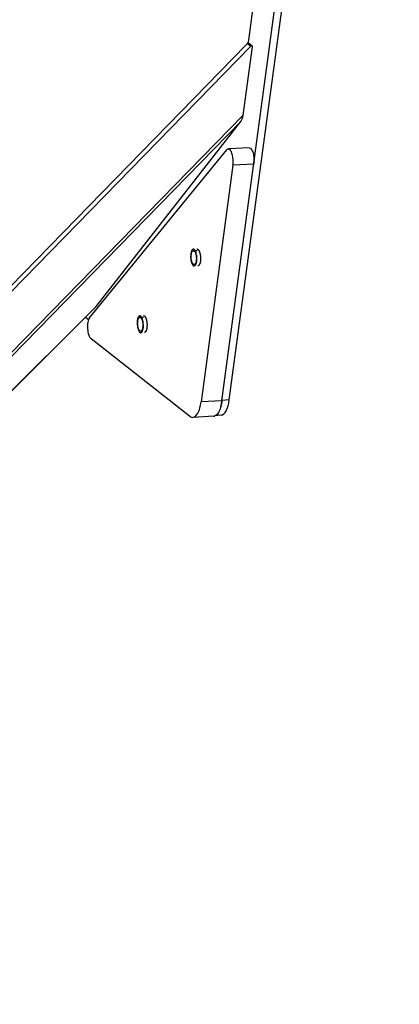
# Model space of a CAD drawing. Header units: millimetres. Extents: x 0 to 420, y 0 to 297.
# Tile 392 of 502: x 397 to 404, y 169 to 186. Entities that reach past the tile are written whole.
import ezdxf

# ---------------------------------------------------------------- set-up
doc = ezdxf.new("R2010")
doc.units = ezdxf.units.MM
doc.header["$LTSCALE"] = 23.1
doc.layers.get('0').update_dxf_attribs({"linetype": 'CONTINUOUS'})
doc.layers.add('AXES', color=7, linetype='CONTINUOUS')

msp = doc.modelspace()

# ---------------------------------------------------------------- linework, layer by layer
at = {"color": 7, "linetype": 'CONTINUOUS'}
for p, q in [((401.09, 185.958), (403.307, 202.371)), ((400.614, 179.543), (403.637, 202.045)), ((400.744, 179.56), (403.768, 202.066)), ((375.58, 159.795), (401.045, 185.87)), ((401.069, 185.898), (401.127, 185.848)), ((401.077, 185.916), (401.15, 185.852)), ((398.259, 181.017), (400.7, 184.005)), ((401.098, 184.042), (400.727, 184.02)), ((400.808, 183.731), (400.243, 179.522)), ((401.18, 183.753), (400.808, 183.731)), ((398.187, 181.031), (398.242, 180.988)), ((400.039, 179.268), (398.285, 180.642)), ((400.614, 179.543), (400.243, 179.522)), ((400.744, 179.56), (400.614, 179.544)), ((400.468, 179.268), (400.096, 179.247)), ((400.601, 179.286), (400.485, 179.272))]:
    msp.add_line(p, q, dxfattribs=at)
at = {"color": 3, "linetype": 'CONTINUOUS'}
for p, q in [((401.127, 185.848), (375.659, 159.754)), ((400.99, 184.623), (401.154, 185.84)), ((374.352, 157.344), (400.99, 184.623)), ((400.954, 184.515), (374.386, 157.306)), ((398.377, 181.22), (400.95, 184.51)), ((374.387, 157.303), (398.377, 181.22)), ((374.387, 157.302), (398.374, 181.217)), ((398.374, 181.217), (398.377, 181.22))]:
    msp.add_line(p, q, dxfattribs=at)
at = {"color": 2, "linetype": 'CONTINUOUS'}
for p, q in [((400.105, 182.213), (400.17, 182.217)), ((400.12, 181.963), (400.119, 181.963)), ((399.153, 181.027), (399.218, 181.031)), ((399.169, 180.778), (399.167, 180.778))]:
    msp.add_line(p, q, dxfattribs=at)
at = {"color": 7, "linetype": 'CONTINUOUS'}
for centre, radius, start, end in [((400.921, 185.991), 0.173, 315.678, 325.9625), ((400.464, 179.336), 0.0673, 273.3234, 276.2052), ((400.464, 179.337), 0.0693, 276.2707, 286.6741), ((400.463, 179.341), 0.0725, 286.631, 287.986)]:
    msp.add_arc(centre, radius, start, end, dxfattribs=at)
at = {"color": 3, "linetype": 'CONTINUOUS'}
msp.add_ellipse((400.915, 184.688), major_axis=(-0.001, 0.198), ratio=0.399784, start_param=-2.691575, end_param=-1.906177, dxfattribs=at)
at = {"color": 7, "linetype": 'CONTINUOUS'}
for centre, start_param, end_param in [((400.436, 179.77), 3.962371, 4.222417), ((400.566, 179.785), -3.120548, -2.060768)]:
    msp.add_ellipse(centre, major_axis=(-0.031, 0.5), ratio=0.370859, start_param=start_param, end_param=end_param, dxfattribs=at)
for points, knots in [([(401.065, 185.894), (401.068, 185.899), (401.08, 185.919), (401.088, 185.941), (401.09, 185.958)], [0, 0, 0, 0, 0.259434, 1, 1, 1, 1]), ([(400.727, 184.02), (400.724, 184.02), (400.714, 184.018), (400.705, 184.011), (400.7, 184.005)], [0, 0, 0, 0, 0.224376, 1, 1, 1, 1]), ([(400.808, 183.731), (400.813, 183.764), (400.814, 183.83), (400.802, 183.91), (400.783, 183.965), (400.765, 184), (400.741, 184.021), (400.727, 184.02)], [0, 0, 0, 0, 0.31256, 0.621251, 0.752807, 0.860444, 1, 1, 1, 1]), ([(401.098, 184.042), (401.113, 184.043), (401.136, 184.021), (401.154, 183.987), (401.173, 183.931), (401.185, 183.852), (401.184, 183.786), (401.18, 183.753)], [0, 0, 0, 0, 0.139556, 0.247193, 0.378749, 0.68744, 1, 1, 1, 1]), ([(398.259, 181.017), (398.251, 181.007), (398.238, 180.982), (398.222, 180.916), (398.22, 180.823), (398.235, 180.73), (398.26, 180.671), (398.276, 180.649), (398.285, 180.642)], [0, 0, 0, 0, 0.092355, 0.213296, 0.508818, 0.799051, 0.914153, 1, 1, 1, 1]), ([(400.096, 179.247), (400.136, 179.249), (400.19, 179.317), (400.224, 179.416), (400.238, 179.484), (400.243, 179.522)], [0, 0, 0, 0, 0.364821, 0.650957, 1, 1, 1, 1]), ([(400.614, 179.543), (400.61, 179.509), (400.598, 179.445), (400.566, 179.35), (400.523, 179.284), (400.485, 179.272)], [0, 0, 0, 0, 0.336683, 0.619471, 1, 1, 1, 1]), ([(400.039, 179.268), (400.043, 179.264), (400.06, 179.252), (400.082, 179.246), (400.096, 179.247)], [0, 0, 0, 0, 0.279436, 1, 1, 1, 1])]:
    msp.add_open_spline(points, degree=3, knots=knots, dxfattribs=at)
at = {"color": 3, "linetype": 'CONTINUOUS'}
msp.add_open_spline([(401.15, 185.852), (401.147, 185.855), (401.138, 185.857), (401.13, 185.852), (401.127, 185.848)], degree=3, knots=[0, 0, 0, 0, 0.451424, 1, 1, 1, 1], dxfattribs=at)
msp.add_open_spline([(401.154, 185.84), (401.155, 185.844), (401.154, 185.85), (401.15, 185.852)], degree=3, dxfattribs=at)
at = {"color": 2, "linetype": 'CONTINUOUS'}
for points, knots in [([(400.119, 181.963), (400.117, 181.964), (400.116, 181.964), (400.114, 181.965), (400.112, 181.965), (400.111, 181.965), (400.11, 181.966), (400.11, 181.966), (400.109, 181.966), (400.109, 181.966), (400.108, 181.967), (400.108, 181.967), (400.107, 181.968), (400.106, 181.969), (400.105, 181.97), (400.103, 181.971), (400.102, 181.971), (400.102, 181.972), (400.101, 181.972), (400.101, 181.973), (400.1, 181.973), (400.1, 181.973), (400.1, 181.974), (400.099, 181.975), (400.098, 181.976), (400.097, 181.978), (400.095, 181.98), (400.094, 181.981), (400.093, 181.983), (400.093, 181.984), (400.092, 181.984), (400.092, 181.985), (400.091, 181.985), (400.091, 181.986), (400.09, 181.987), (400.09, 181.989), (400.088, 181.991), (400.087, 181.994), (400.086, 181.996), (400.085, 181.998), (400.085, 181.999), (400.084, 182), (400.084, 182.001), (400.083, 182.003), (400.083, 182.004), (400.082, 182.006), (400.081, 182.009), (400.08, 182.012), (400.079, 182.015), (400.078, 182.017), (400.078, 182.018), (400.077, 182.019), (400.077, 182.021), (400.076, 182.023), (400.076, 182.027), (400.075, 182.03), (400.074, 182.034), (400.073, 182.037), (400.072, 182.04), (400.072, 182.041), (400.072, 182.043), (400.072, 182.044), (400.071, 182.046), (400.071, 182.05), (400.07, 182.054), (400.069, 182.058), (400.069, 182.061), (400.068, 182.064), (400.068, 182.065), (400.068, 182.067), (400.068, 182.068), (400.068, 182.072), (400.067, 182.077), (400.067, 182.083), (400.067, 182.086), (400.066, 182.089), (400.066, 182.092), (400.066, 182.097), (400.066, 182.103), (400.066, 182.107), (400.066, 182.11), (400.066, 182.112), (400.066, 182.115), (400.066, 182.117), (400.066, 182.121), (400.067, 182.125), (400.067, 182.129), (400.067, 182.132), (400.067, 182.135), (400.068, 182.138), (400.068, 182.141), (400.069, 182.146), (400.07, 182.152), (400.071, 182.157), (400.071, 182.159)], [0, 0, 0, 0, 0.03125, 0.046875, 0.0625, 0.078125, 0.085938, 0.089844, 0.09375, 0.097656, 0.101562, 0.109375, 0.117188, 0.125, 0.140625, 0.15625, 0.164062, 0.171875, 0.175781, 0.179688, 0.181641, 0.183594, 0.1875, 0.195312, 0.203125, 0.21875, 0.234375, 0.25, 0.257812, 0.265625, 0.269531, 0.273438, 0.277344, 0.28125, 0.289062, 0.296875, 0.3125, 0.328125, 0.34375, 0.351562, 0.359375, 0.363281, 0.367188, 0.375, 0.382812, 0.390625, 0.40625, 0.421875, 0.4375, 0.445312, 0.449219, 0.453125, 0.460938, 0.46875, 0.484375, 0.5, 0.515625, 0.53125, 0.539062, 0.546875, 0.550781, 0.554688, 0.5625, 0.578125, 0.59375, 0.609375, 0.625, 0.632812, 0.636719, 0.640625, 0.648438, 0.65625, 0.6875, 0.703125, 0.71875, 0.726562, 0.734375, 0.75, 0.78125, 0.796875, 0.804688, 0.8125, 0.820312, 0.828125, 0.84375, 0.859375, 0.875, 0.890625, 0.898438, 0.90625, 0.921875, 0.9375, 0.96875, 1, 1, 1, 1]), ([(400.071, 182.159), (400.071, 182.161), (400.072, 182.164), (400.073, 182.168), (400.074, 182.17), (400.074, 182.172), (400.074, 182.174), (400.075, 182.175), (400.075, 182.175), (400.076, 182.177), (400.076, 182.179), (400.077, 182.181), (400.078, 182.184), (400.079, 182.186), (400.079, 182.187), (400.079, 182.188), (400.08, 182.188), (400.08, 182.189), (400.081, 182.19), (400.082, 182.192), (400.083, 182.194), (400.084, 182.196), (400.085, 182.198), (400.085, 182.198), (400.085, 182.199), (400.086, 182.199), (400.086, 182.2), (400.087, 182.2), (400.088, 182.202), (400.09, 182.204), (400.091, 182.205), (400.091, 182.206), (400.092, 182.206), (400.092, 182.207), (400.092, 182.207), (400.092, 182.207), (400.093, 182.207), (400.094, 182.208), (400.095, 182.209), (400.096, 182.21), (400.097, 182.211), (400.098, 182.211), (400.098, 182.211), (400.099, 182.211), (400.099, 182.211), (400.099, 182.211), (400.1, 182.212), (400.101, 182.212), (400.102, 182.212), (400.104, 182.212), (400.105, 182.213), (400.106, 182.213)], [0, 0, 0, 0, 0.0625, 0.09375, 0.125, 0.140625, 0.15625, 0.164062, 0.171875, 0.1875, 0.21875, 0.25, 0.28125, 0.3125, 0.320312, 0.328125, 0.335938, 0.34375, 0.359375, 0.375, 0.4375, 0.46875, 0.484375, 0.492188, 0.5, 0.507812, 0.515625, 0.53125, 0.5625, 0.625, 0.640625, 0.65625, 0.664062, 0.667969, 0.671875, 0.679688, 0.6875, 0.71875, 0.75, 0.78125, 0.8125, 0.820312, 0.828125, 0.832031, 0.835938, 0.84375, 0.859375, 0.875, 0.90625, 0.9375, 1, 1, 1, 1]), ([(400.106, 182.213), (400.107, 182.213), (400.108, 182.212), (400.111, 182.212), (400.112, 182.211), (400.113, 182.211), (400.114, 182.211), (400.115, 182.211), (400.115, 182.21), (400.116, 182.21), (400.116, 182.21), (400.117, 182.209), (400.118, 182.209), (400.119, 182.208), (400.12, 182.207), (400.121, 182.206), (400.122, 182.205), (400.123, 182.204), (400.123, 182.204), (400.124, 182.204), (400.124, 182.203), (400.124, 182.203), (400.125, 182.203), (400.125, 182.202), (400.126, 182.2), (400.127, 182.199), (400.129, 182.197), (400.13, 182.195), (400.131, 182.194), (400.132, 182.193), (400.132, 182.192), (400.133, 182.192), (400.133, 182.191), (400.133, 182.19), (400.134, 182.189), (400.135, 182.187), (400.136, 182.185), (400.137, 182.182), (400.138, 182.18), (400.139, 182.178), (400.14, 182.177), (400.14, 182.176), (400.141, 182.175), (400.141, 182.174), (400.142, 182.172), (400.142, 182.17), (400.143, 182.167), (400.145, 182.164), (400.146, 182.161), (400.146, 182.159), (400.147, 182.158), (400.147, 182.157), (400.147, 182.155), (400.148, 182.153), (400.149, 182.15), (400.15, 182.146), (400.151, 182.142), (400.151, 182.139), (400.152, 182.137), (400.152, 182.135), (400.153, 182.134), (400.153, 182.132), (400.153, 182.13), (400.154, 182.126), (400.154, 182.122), (400.155, 182.118), (400.156, 182.115), (400.156, 182.113), (400.156, 182.111), (400.156, 182.11), (400.156, 182.108), (400.157, 182.104), (400.157, 182.099), (400.158, 182.093), (400.158, 182.09), (400.158, 182.087), (400.158, 182.084), (400.158, 182.079), (400.158, 182.074), (400.158, 182.069), (400.158, 182.066), (400.158, 182.064), (400.158, 182.062), (400.158, 182.059), (400.158, 182.056), (400.158, 182.052), (400.157, 182.048), (400.157, 182.044), (400.157, 182.041), (400.157, 182.039), (400.156, 182.036), (400.156, 182.031), (400.155, 182.024), (400.154, 182.02), (400.153, 182.017)], [0, 0, 0, 0, 0.03125, 0.046875, 0.0625, 0.078125, 0.085938, 0.089844, 0.09375, 0.097656, 0.101562, 0.109375, 0.117188, 0.125, 0.140625, 0.15625, 0.164062, 0.171875, 0.175781, 0.179688, 0.181641, 0.183594, 0.1875, 0.195312, 0.203125, 0.21875, 0.234375, 0.25, 0.257812, 0.265625, 0.269531, 0.273438, 0.277344, 0.28125, 0.289062, 0.296875, 0.3125, 0.328125, 0.34375, 0.351562, 0.359375, 0.363281, 0.367188, 0.375, 0.382812, 0.390625, 0.40625, 0.421875, 0.4375, 0.445312, 0.449219, 0.453125, 0.460938, 0.46875, 0.484375, 0.5, 0.515625, 0.53125, 0.539062, 0.546875, 0.550781, 0.554688, 0.5625, 0.578125, 0.59375, 0.609375, 0.625, 0.632812, 0.636719, 0.640625, 0.648438, 0.65625, 0.6875, 0.703125, 0.71875, 0.726562, 0.734375, 0.75, 0.78125, 0.796875, 0.804688, 0.8125, 0.820312, 0.828125, 0.84375, 0.859375, 0.875, 0.890625, 0.898438, 0.90625, 0.921875, 0.9375, 0.96875, 1, 1, 1, 1]), ([(400.168, 182.242), (400.169, 182.242), (400.17, 182.242), (400.171, 182.242), (400.172, 182.242), (400.173, 182.241), (400.174, 182.241), (400.175, 182.241), (400.176, 182.241), (400.177, 182.24), (400.178, 182.24), (400.179, 182.239), (400.18, 182.239), (400.181, 182.238), (400.182, 182.238), (400.183, 182.237), (400.184, 182.237), (400.185, 182.236), (400.186, 182.235)], [0, 0, 0, 0, 0.125, 0.15625, 0.1875, 0.25, 0.3125, 0.375, 0.4375, 0.5, 0.5625, 0.625, 0.6875, 0.75, 0.8125, 0.84375, 0.875, 1, 1, 1, 1]), ([(400.186, 182.235), (400.187, 182.235), (400.188, 182.233), (400.19, 182.23), (400.192, 182.228), (400.194, 182.227), (400.195, 182.226), (400.196, 182.225), (400.196, 182.225), (400.196, 182.224), (400.196, 182.224), (400.197, 182.224), (400.197, 182.223), (400.198, 182.222), (400.199, 182.221), (400.2, 182.218), (400.201, 182.216), (400.203, 182.213), (400.204, 182.211), (400.205, 182.21), (400.206, 182.209), (400.206, 182.208), (400.207, 182.207), (400.207, 182.206), (400.207, 182.205), (400.208, 182.203), (400.209, 182.201), (400.211, 182.198), (400.212, 182.194), (400.214, 182.19), (400.215, 182.188), (400.215, 182.187), (400.215, 182.186), (400.216, 182.185), (400.216, 182.184), (400.216, 182.183), (400.217, 182.181), (400.218, 182.178), (400.219, 182.173), (400.22, 182.168), (400.222, 182.165), (400.222, 182.162), (400.223, 182.161), (400.223, 182.16), (400.223, 182.159), (400.223, 182.157), (400.224, 182.154), (400.225, 182.15), (400.226, 182.143), (400.227, 182.138), (400.228, 182.135), (400.228, 182.133), (400.228, 182.132), (400.228, 182.131), (400.229, 182.129), (400.229, 182.127), (400.229, 182.123), (400.23, 182.118), (400.23, 182.113), (400.231, 182.108), (400.231, 182.105), (400.232, 182.102), (400.232, 182.1), (400.232, 182.097), (400.232, 182.092), (400.232, 182.085), (400.232, 182.08), (400.233, 182.076), (400.233, 182.074), (400.233, 182.072), (400.233, 182.07), (400.233, 182.068), (400.233, 182.064), (400.232, 182.059), (400.232, 182.054), (400.232, 182.049), (400.232, 182.047), (400.232, 182.045), (400.232, 182.042), (400.231, 182.04), (400.231, 182.037), (400.231, 182.033), (400.23, 182.028), (400.229, 182.023), (400.229, 182.02), (400.229, 182.018), (400.229, 182.017), (400.228, 182.016), (400.228, 182.015), (400.228, 182.013), (400.227, 182.01), (400.226, 182.006), (400.225, 182.001), (400.224, 181.998), (400.224, 181.995), (400.224, 181.994), (400.223, 181.992), (400.223, 181.991), (400.223, 181.99), (400.222, 181.989), (400.222, 181.988), (400.221, 181.985), (400.219, 181.981), (400.218, 181.977), (400.217, 181.975), (400.217, 181.973), (400.216, 181.972), (400.216, 181.972), (400.216, 181.971), (400.215, 181.97), (400.215, 181.969), (400.214, 181.968), (400.213, 181.967), (400.212, 181.965), (400.211, 181.962), (400.21, 181.96), (400.209, 181.959), (400.208, 181.957), (400.207, 181.956), (400.207, 181.956), (400.207, 181.955), (400.206, 181.955), (400.205, 181.954), (400.204, 181.953), (400.203, 181.952), (400.202, 181.951), (400.2, 181.949), (400.199, 181.948), (400.198, 181.947), (400.197, 181.946), (400.197, 181.946), (400.197, 181.946), (400.197, 181.946), (400.196, 181.946), (400.196, 181.946), (400.195, 181.945), (400.194, 181.945), (400.193, 181.945), (400.191, 181.944), (400.188, 181.943), (400.187, 181.942), (400.186, 181.942)], [0, 0, 0, 0, 0.015625, 0.03125, 0.046875, 0.054688, 0.0625, 0.066406, 0.068359, 0.070312, 0.071289, 0.072266, 0.074219, 0.078125, 0.085938, 0.09375, 0.109375, 0.117188, 0.125, 0.132812, 0.136719, 0.140625, 0.142578, 0.144531, 0.148438, 0.15625, 0.164062, 0.171875, 0.1875, 0.203125, 0.207031, 0.210938, 0.214844, 0.216797, 0.21875, 0.222656, 0.226562, 0.234375, 0.25, 0.265625, 0.273438, 0.28125, 0.283203, 0.285156, 0.289062, 0.292969, 0.296875, 0.3125, 0.328125, 0.34375, 0.351562, 0.355469, 0.357422, 0.359375, 0.363281, 0.367188, 0.375, 0.390625, 0.40625, 0.414062, 0.421875, 0.429688, 0.433594, 0.4375, 0.453125, 0.46875, 0.484375, 0.492188, 0.496094, 0.5, 0.503906, 0.507812, 0.515625, 0.53125, 0.546875, 0.554688, 0.5625, 0.566406, 0.570312, 0.578125, 0.585938, 0.59375, 0.609375, 0.625, 0.632812, 0.636719, 0.640625, 0.642578, 0.644531, 0.648438, 0.65625, 0.671875, 0.6875, 0.695312, 0.703125, 0.707031, 0.710938, 0.714844, 0.716797, 0.71875, 0.726562, 0.734375, 0.75, 0.765625, 0.773438, 0.777344, 0.78125, 0.783203, 0.785156, 0.789062, 0.792969, 0.796875, 0.804688, 0.8125, 0.828125, 0.835938, 0.84375, 0.851562, 0.855469, 0.857422, 0.859375, 0.863281, 0.867188, 0.875, 0.882812, 0.890625, 0.90625, 0.914062, 0.921875, 0.925781, 0.927734, 0.928711, 0.929688, 0.931641, 0.933594, 0.9375, 0.945312, 0.953125, 0.96875, 0.984375, 1, 1, 1, 1]), ([(400.153, 182.017), (400.153, 182.015), (400.152, 182.012), (400.151, 182.007), (400.15, 182.005), (400.15, 182.004), (400.15, 182.003), (400.15, 182.002), (400.149, 182), (400.148, 181.998), (400.148, 181.996), (400.147, 181.994), (400.146, 181.992), (400.146, 181.99), (400.145, 181.989), (400.145, 181.989), (400.144, 181.988), (400.143, 181.986), (400.142, 181.984), (400.141, 181.981), (400.141, 181.98), (400.14, 181.98), (400.14, 181.979), (400.14, 181.979), (400.139, 181.978), (400.139, 181.977), (400.137, 181.976), (400.136, 181.974), (400.135, 181.972), (400.134, 181.972), (400.134, 181.971), (400.134, 181.971), (400.133, 181.971), (400.133, 181.97), (400.132, 181.969), (400.131, 181.968), (400.13, 181.967), (400.129, 181.967), (400.128, 181.966), (400.128, 181.966), (400.127, 181.966), (400.127, 181.966), (400.126, 181.965), (400.125, 181.965), (400.124, 181.965), (400.123, 181.964), (400.121, 181.964), (400.12, 181.963)], [0, 0, 0, 0, 0.0625, 0.125, 0.140625, 0.15625, 0.164062, 0.171875, 0.1875, 0.21875, 0.25, 0.28125, 0.3125, 0.328125, 0.335938, 0.34375, 0.359375, 0.375, 0.4375, 0.46875, 0.484375, 0.492188, 0.5, 0.507812, 0.515625, 0.53125, 0.5625, 0.625, 0.640625, 0.65625, 0.664062, 0.671875, 0.679688, 0.6875, 0.71875, 0.75, 0.78125, 0.8125, 0.820312, 0.828125, 0.835938, 0.84375, 0.859375, 0.875, 0.90625, 0.9375, 1, 1, 1, 1]), ([(399.167, 180.778), (399.166, 180.778), (399.164, 180.778), (399.162, 180.779), (399.161, 180.779), (399.159, 180.779), (399.158, 180.78), (399.158, 180.78), (399.158, 180.78), (399.157, 180.78), (399.157, 180.781), (399.156, 180.781), (399.155, 180.782), (399.154, 180.783), (399.153, 180.784), (399.152, 180.785), (399.151, 180.786), (399.15, 180.786), (399.149, 180.787), (399.149, 180.787), (399.149, 180.787), (399.149, 180.787), (399.148, 180.788), (399.147, 180.789), (399.146, 180.79), (399.145, 180.792), (399.144, 180.794), (399.143, 180.796), (399.142, 180.797), (399.141, 180.798), (399.14, 180.798), (399.14, 180.799), (399.14, 180.8), (399.139, 180.8), (399.139, 180.802), (399.138, 180.803), (399.137, 180.806), (399.135, 180.808), (399.134, 180.81), (399.133, 180.812), (399.133, 180.813), (399.132, 180.814), (399.132, 180.815), (399.132, 180.817), (399.131, 180.818), (399.13, 180.821), (399.129, 180.823), (399.128, 180.827), (399.127, 180.829), (399.126, 180.831), (399.126, 180.832), (399.126, 180.833), (399.125, 180.835), (399.125, 180.838), (399.124, 180.841), (399.123, 180.845), (399.122, 180.848), (399.121, 180.851), (399.121, 180.854), (399.12, 180.855), (399.12, 180.857), (399.12, 180.858), (399.12, 180.861), (399.119, 180.864), (399.118, 180.868), (399.118, 180.872), (399.117, 180.876), (399.117, 180.878), (399.117, 180.879), (399.116, 180.881), (399.116, 180.882), (399.116, 180.887), (399.116, 180.892), (399.115, 180.897), (399.115, 180.901), (399.115, 180.903), (399.115, 180.906), (399.114, 180.911), (399.114, 180.917), (399.114, 180.922), (399.114, 180.925), (399.114, 180.927), (399.114, 180.929), (399.115, 180.931), (399.115, 180.935), (399.115, 180.939), (399.115, 180.943), (399.116, 180.946), (399.116, 180.949), (399.116, 180.952), (399.116, 180.955), (399.117, 180.96), (399.118, 180.966), (399.119, 180.971), (399.119, 180.973)], [0, 0, 0, 0, 0.03125, 0.046875, 0.0625, 0.078125, 0.085938, 0.089844, 0.09375, 0.097656, 0.101562, 0.109375, 0.117188, 0.125, 0.140625, 0.15625, 0.164062, 0.171875, 0.175781, 0.179688, 0.181641, 0.183594, 0.1875, 0.195312, 0.203125, 0.21875, 0.234375, 0.25, 0.257812, 0.265625, 0.269531, 0.273438, 0.277344, 0.28125, 0.289062, 0.296875, 0.3125, 0.328125, 0.34375, 0.351562, 0.359375, 0.363281, 0.367188, 0.375, 0.382812, 0.390625, 0.40625, 0.421875, 0.4375, 0.445312, 0.449219, 0.453125, 0.460938, 0.46875, 0.484375, 0.5, 0.515625, 0.53125, 0.539062, 0.546875, 0.550781, 0.554688, 0.5625, 0.578125, 0.59375, 0.609375, 0.625, 0.632812, 0.636719, 0.640625, 0.648438, 0.65625, 0.6875, 0.703125, 0.71875, 0.726562, 0.734375, 0.75, 0.78125, 0.796875, 0.804688, 0.8125, 0.820312, 0.828125, 0.84375, 0.859375, 0.875, 0.890625, 0.898438, 0.90625, 0.921875, 0.9375, 0.96875, 1, 1, 1, 1]), ([(399.119, 180.973), (399.12, 180.975), (399.12, 180.978), (399.121, 180.982), (399.122, 180.985), (399.123, 180.987), (399.123, 180.988), (399.123, 180.989), (399.123, 180.99), (399.124, 180.991), (399.125, 180.993), (399.126, 180.996), (399.126, 180.998), (399.127, 181), (399.128, 181.001), (399.128, 181.002), (399.128, 181.002), (399.128, 181.003), (399.129, 181.004), (399.13, 181.006), (399.131, 181.008), (399.132, 181.011), (399.133, 181.012), (399.133, 181.012), (399.134, 181.013), (399.134, 181.013), (399.134, 181.014), (399.135, 181.015), (399.136, 181.016), (399.138, 181.018), (399.139, 181.02), (399.14, 181.02), (399.14, 181.021), (399.14, 181.021), (399.14, 181.021), (399.141, 181.021), (399.141, 181.022), (399.142, 181.022), (399.143, 181.023), (399.145, 181.024), (399.146, 181.025), (399.146, 181.025), (399.147, 181.025), (399.147, 181.026), (399.147, 181.026), (399.148, 181.026), (399.148, 181.026), (399.149, 181.026), (399.15, 181.026), (399.152, 181.027), (399.153, 181.027), (399.154, 181.027)], [0, 0, 0, 0, 0.0625, 0.09375, 0.125, 0.140625, 0.15625, 0.164062, 0.171875, 0.1875, 0.21875, 0.25, 0.28125, 0.3125, 0.320312, 0.328125, 0.335938, 0.34375, 0.359375, 0.375, 0.4375, 0.46875, 0.484375, 0.492188, 0.5, 0.507812, 0.515625, 0.53125, 0.5625, 0.625, 0.640625, 0.65625, 0.664062, 0.667969, 0.671875, 0.679688, 0.6875, 0.71875, 0.75, 0.78125, 0.8125, 0.820312, 0.828125, 0.832031, 0.835938, 0.84375, 0.859375, 0.875, 0.90625, 0.9375, 1, 1, 1, 1]), ([(399.154, 181.027), (399.155, 181.027), (399.157, 181.027), (399.159, 181.026), (399.16, 181.026), (399.162, 181.025), (399.163, 181.025), (399.163, 181.025), (399.164, 181.025), (399.164, 181.024), (399.164, 181.024), (399.165, 181.023), (399.166, 181.023), (399.167, 181.022), (399.168, 181.021), (399.169, 181.02), (399.171, 181.019), (399.171, 181.019), (399.172, 181.018), (399.172, 181.018), (399.172, 181.018), (399.173, 181.017), (399.173, 181.017), (399.174, 181.016), (399.175, 181.015), (399.176, 181.013), (399.177, 181.011), (399.179, 181.009), (399.18, 181.008), (399.18, 181.007), (399.181, 181.006), (399.181, 181.006), (399.181, 181.005), (399.182, 181.004), (399.182, 181.003), (399.183, 181.001), (399.184, 180.999), (399.186, 180.996), (399.187, 180.994), (399.188, 180.992), (399.188, 180.991), (399.189, 180.99), (399.189, 180.989), (399.189, 180.988), (399.19, 180.986), (399.191, 180.984), (399.192, 180.981), (399.193, 180.978), (399.194, 180.975), (399.195, 180.973), (399.195, 180.972), (399.195, 180.971), (399.196, 180.97), (399.196, 180.967), (399.197, 180.964), (399.198, 180.96), (399.199, 180.956), (399.2, 180.953), (399.2, 180.951), (399.201, 180.949), (399.201, 180.948), (399.201, 180.946), (399.202, 180.944), (399.202, 180.941), (399.203, 180.937), (399.203, 180.933), (399.204, 180.929), (399.204, 180.927), (399.204, 180.925), (399.205, 180.924), (399.205, 180.922), (399.205, 180.918), (399.205, 180.913), (399.206, 180.908), (399.206, 180.904), (399.206, 180.901), (399.206, 180.899), (399.207, 180.894), (399.207, 180.888), (399.207, 180.883), (399.207, 180.88), (399.207, 180.878), (399.207, 180.876), (399.206, 180.873), (399.206, 180.87), (399.206, 180.866), (399.206, 180.862), (399.206, 180.858), (399.205, 180.856), (399.205, 180.853), (399.205, 180.85), (399.204, 180.845), (399.203, 180.839), (399.202, 180.834), (399.202, 180.831)], [0, 0, 0, 0, 0.03125, 0.046875, 0.0625, 0.078125, 0.085938, 0.089844, 0.09375, 0.097656, 0.101562, 0.109375, 0.117188, 0.125, 0.140625, 0.15625, 0.164062, 0.171875, 0.175781, 0.179688, 0.181641, 0.183594, 0.1875, 0.195312, 0.203125, 0.21875, 0.234375, 0.25, 0.257812, 0.265625, 0.269531, 0.273438, 0.277344, 0.28125, 0.289062, 0.296875, 0.3125, 0.328125, 0.34375, 0.351562, 0.359375, 0.363281, 0.367188, 0.375, 0.382812, 0.390625, 0.40625, 0.421875, 0.4375, 0.445312, 0.449219, 0.453125, 0.460938, 0.46875, 0.484375, 0.5, 0.515625, 0.53125, 0.539062, 0.546875, 0.550781, 0.554688, 0.5625, 0.578125, 0.59375, 0.609375, 0.625, 0.632812, 0.636719, 0.640625, 0.648438, 0.65625, 0.6875, 0.703125, 0.71875, 0.726562, 0.734375, 0.75, 0.78125, 0.796875, 0.804688, 0.8125, 0.820312, 0.828125, 0.84375, 0.859375, 0.875, 0.890625, 0.898438, 0.90625, 0.921875, 0.9375, 0.96875, 1, 1, 1, 1]), ([(399.217, 181.056), (399.218, 181.056), (399.218, 181.056), (399.219, 181.056), (399.22, 181.056), (399.221, 181.056), (399.222, 181.056), (399.223, 181.055), (399.224, 181.055), (399.225, 181.055), (399.226, 181.054), (399.228, 181.054), (399.229, 181.053), (399.23, 181.053), (399.231, 181.052), (399.231, 181.052), (399.232, 181.051), (399.233, 181.05), (399.234, 181.05)], [0, 0, 0, 0, 0.125, 0.15625, 0.1875, 0.25, 0.3125, 0.375, 0.4375, 0.5, 0.5625, 0.625, 0.6875, 0.75, 0.8125, 0.84375, 0.875, 1, 1, 1, 1]), ([(399.234, 181.05), (399.235, 181.049), (399.236, 181.047), (399.239, 181.045), (399.241, 181.043), (399.242, 181.041), (399.243, 181.04), (399.244, 181.039), (399.244, 181.039), (399.245, 181.038), (399.245, 181.038), (399.245, 181.038), (399.245, 181.037), (399.246, 181.036), (399.247, 181.035), (399.248, 181.032), (399.25, 181.03), (399.251, 181.027), (399.252, 181.026), (399.253, 181.024), (399.254, 181.023), (399.254, 181.022), (399.255, 181.021), (399.255, 181.021), (399.256, 181.019), (399.257, 181.017), (399.258, 181.015), (399.259, 181.012), (399.26, 181.008), (399.262, 181.004), (399.263, 181.002), (399.263, 181.001), (399.264, 181), (399.264, 180.999), (399.264, 180.998), (399.265, 180.997), (399.265, 180.995), (399.266, 180.992), (399.267, 180.987), (399.269, 180.982), (399.27, 180.979), (399.27, 180.977), (399.271, 180.975), (399.271, 180.974), (399.271, 180.973), (399.272, 180.972), (399.272, 180.968), (399.273, 180.964), (399.274, 180.958), (399.275, 180.953), (399.276, 180.949), (399.276, 180.947), (399.277, 180.946), (399.277, 180.945), (399.277, 180.944), (399.277, 180.941), (399.278, 180.938), (399.278, 180.932), (399.279, 180.927), (399.279, 180.922), (399.28, 180.919), (399.28, 180.916), (399.28, 180.914), (399.28, 180.911), (399.28, 180.906), (399.281, 180.899), (399.281, 180.894), (399.281, 180.89), (399.281, 180.888), (399.281, 180.886), (399.281, 180.884), (399.281, 180.882), (399.281, 180.879), (399.281, 180.873), (399.28, 180.868), (399.28, 180.864), (399.28, 180.861), (399.28, 180.859), (399.28, 180.857), (399.28, 180.854), (399.279, 180.851), (399.279, 180.847), (399.278, 180.842), (399.278, 180.837), (399.277, 180.834), (399.277, 180.832), (399.277, 180.831), (399.277, 180.83), (399.277, 180.829), (399.276, 180.827), (399.276, 180.824), (399.275, 180.82), (399.274, 180.815), (399.273, 180.812), (399.272, 180.81), (399.272, 180.808), (399.272, 180.807), (399.271, 180.805), (399.271, 180.805), (399.271, 180.804), (399.27, 180.802), (399.269, 180.799), (399.268, 180.795), (399.266, 180.792), (399.265, 180.789), (399.265, 180.788), (399.265, 180.787), (399.264, 180.786), (399.264, 180.785), (399.264, 180.784), (399.263, 180.784), (399.263, 180.782), (399.262, 180.781), (399.26, 180.779), (399.259, 180.777), (399.258, 180.774), (399.257, 180.773), (399.256, 180.771), (399.256, 180.77), (399.255, 180.77), (399.255, 180.769), (399.254, 180.769), (399.254, 180.768), (399.253, 180.767), (399.252, 180.766), (399.25, 180.765), (399.249, 180.764), (399.247, 180.762), (399.246, 180.761), (399.246, 180.761), (399.245, 180.76), (399.245, 180.76), (399.245, 180.76), (399.245, 180.76), (399.244, 180.76), (399.244, 180.76), (399.243, 180.759), (399.241, 180.759), (399.239, 180.758), (399.237, 180.757), (399.235, 180.757), (399.234, 180.756)], [0, 0, 0, 0, 0.015625, 0.03125, 0.046875, 0.054688, 0.0625, 0.066406, 0.068359, 0.070312, 0.071289, 0.072266, 0.074219, 0.078125, 0.085938, 0.09375, 0.109375, 0.117188, 0.125, 0.132812, 0.136719, 0.140625, 0.142578, 0.144531, 0.148438, 0.15625, 0.164062, 0.171875, 0.1875, 0.203125, 0.207031, 0.210938, 0.214844, 0.216797, 0.21875, 0.222656, 0.226562, 0.234375, 0.25, 0.265625, 0.273438, 0.28125, 0.283203, 0.285156, 0.289062, 0.292969, 0.296875, 0.3125, 0.328125, 0.34375, 0.351562, 0.355469, 0.357422, 0.359375, 0.363281, 0.367188, 0.375, 0.390625, 0.40625, 0.414062, 0.421875, 0.429688, 0.433594, 0.4375, 0.453125, 0.46875, 0.484375, 0.492188, 0.496094, 0.5, 0.503906, 0.507812, 0.515625, 0.53125, 0.546875, 0.554688, 0.5625, 0.566406, 0.570312, 0.578125, 0.585938, 0.59375, 0.609375, 0.625, 0.632812, 0.636719, 0.640625, 0.642578, 0.644531, 0.648438, 0.65625, 0.671875, 0.6875, 0.695312, 0.703125, 0.707031, 0.710938, 0.714844, 0.716797, 0.71875, 0.726562, 0.734375, 0.75, 0.765625, 0.773438, 0.777344, 0.78125, 0.783203, 0.785156, 0.789062, 0.792969, 0.796875, 0.804688, 0.8125, 0.828125, 0.835938, 0.84375, 0.851562, 0.855469, 0.857422, 0.859375, 0.863281, 0.867188, 0.875, 0.882812, 0.890625, 0.90625, 0.914062, 0.921875, 0.925781, 0.927734, 0.928711, 0.929688, 0.931641, 0.933594, 0.9375, 0.945312, 0.953125, 0.96875, 0.984375, 1, 1, 1, 1]), ([(399.202, 180.831), (399.201, 180.829), (399.2, 180.826), (399.199, 180.822), (399.199, 180.819), (399.198, 180.818), (399.198, 180.817), (399.198, 180.816), (399.197, 180.815), (399.197, 180.813), (399.196, 180.81), (399.195, 180.808), (399.194, 180.806), (399.194, 180.804), (399.194, 180.804), (399.193, 180.803), (399.193, 180.802), (399.192, 180.8), (399.191, 180.798), (399.189, 180.796), (399.189, 180.794), (399.189, 180.794), (399.188, 180.793), (399.188, 180.793), (399.188, 180.792), (399.187, 180.792), (399.186, 180.79), (399.184, 180.788), (399.183, 180.787), (399.183, 180.786), (399.182, 180.785), (399.182, 180.785), (399.182, 180.785), (399.181, 180.784), (399.18, 180.784), (399.179, 180.783), (399.178, 180.782), (399.177, 180.781), (399.176, 180.78), (399.176, 180.78), (399.176, 180.78), (399.175, 180.78), (399.175, 180.78), (399.174, 180.779), (399.173, 180.779), (399.171, 180.778), (399.17, 180.778), (399.169, 180.778)], [0, 0, 0, 0, 0.0625, 0.125, 0.140625, 0.15625, 0.164062, 0.171875, 0.1875, 0.21875, 0.25, 0.28125, 0.3125, 0.328125, 0.335938, 0.34375, 0.359375, 0.375, 0.4375, 0.46875, 0.484375, 0.492188, 0.5, 0.507812, 0.515625, 0.53125, 0.5625, 0.625, 0.640625, 0.65625, 0.664062, 0.671875, 0.679688, 0.6875, 0.71875, 0.75, 0.78125, 0.8125, 0.820312, 0.828125, 0.835938, 0.84375, 0.859375, 0.875, 0.90625, 0.9375, 1, 1, 1, 1])]:
    msp.add_open_spline(points, degree=3, knots=knots, dxfattribs=at)
at = {"layer": 'AXES', "color": 7, "linetype": 'CONTINUOUS'}
for points, knots in [([(400.063, 182.174), (400.06, 182.161), (400.057, 182.136), (400.056, 182.096), (400.059, 182.056), (400.066, 182.019), (400.076, 181.986), (400.087, 181.963), (400.098, 181.95), (400.105, 181.943), (400.113, 181.939), (400.118, 181.938), (400.121, 181.938)], [0, 0, 0, 0, 0.142929, 0.298745, 0.457499, 0.60891, 0.743516, 0.853964, 0.899011, 0.937436, 0.97035, 1, 1, 1, 1]), ([(400.103, 182.238), (400.101, 182.238), (400.097, 182.237), (400.09, 182.233), (400.085, 182.227), (400.077, 182.217), (400.069, 182.199), (400.064, 182.182), (400.063, 182.174)], [0, 0, 0, 0, 0.081196, 0.169143, 0.268913, 0.383496, 0.660749, 1, 1, 1, 1]), ([(400.162, 182.003), (400.164, 182.015), (400.167, 182.04), (400.168, 182.08), (400.165, 182.12), (400.158, 182.158), (400.148, 182.191), (400.137, 182.213), (400.127, 182.226), (400.119, 182.233), (400.112, 182.237), (400.106, 182.238), (400.103, 182.238)], [0, 0, 0, 0, 0.142929, 0.298745, 0.457499, 0.60891, 0.743516, 0.853964, 0.899011, 0.937436, 0.97035, 1, 1, 1, 1]), ([(400.121, 181.938), (400.123, 181.939), (400.128, 181.94), (400.134, 181.943), (400.14, 181.949), (400.148, 181.96), (400.156, 181.978), (400.16, 181.994), (400.162, 182.003)], [0, 0, 0, 0, 0.081196, 0.169143, 0.268913, 0.383496, 0.660749, 1, 1, 1, 1]), ([(399.111, 180.988), (399.109, 180.976), (399.105, 180.95), (399.104, 180.911), (399.108, 180.87), (399.115, 180.833), (399.125, 180.8), (399.136, 180.777), (399.146, 180.764), (399.153, 180.757), (399.161, 180.753), (399.167, 180.752), (399.169, 180.753)], [0, 0, 0, 0, 0.142929, 0.298745, 0.457499, 0.60891, 0.743516, 0.853964, 0.899011, 0.937436, 0.97035, 1, 1, 1, 1]), ([(399.152, 181.052), (399.15, 181.052), (399.145, 181.051), (399.139, 181.047), (399.133, 181.042), (399.125, 181.031), (399.117, 181.013), (399.113, 180.997), (399.111, 180.988)], [0, 0, 0, 0, 0.081196, 0.169143, 0.268913, 0.383496, 0.660749, 1, 1, 1, 1]), ([(399.21, 180.817), (399.213, 180.829), (399.216, 180.855), (399.217, 180.894), (399.213, 180.934), (399.207, 180.972), (399.196, 181.005), (399.185, 181.027), (399.175, 181.041), (399.168, 181.047), (399.16, 181.051), (399.154, 181.052), (399.152, 181.052)], [0, 0, 0, 0, 0.142929, 0.298745, 0.457499, 0.60891, 0.743516, 0.853964, 0.899011, 0.937436, 0.97035, 1, 1, 1, 1]), ([(399.169, 180.753), (399.171, 180.753), (399.176, 180.754), (399.182, 180.757), (399.188, 180.763), (399.196, 180.774), (399.204, 180.792), (399.208, 180.808), (399.21, 180.817)], [0, 0, 0, 0, 0.081196, 0.169143, 0.268913, 0.383496, 0.660749, 1, 1, 1, 1])]:
    msp.add_open_spline(points, degree=3, knots=knots, dxfattribs=at)

doc.saveas('drawing.dxf')
